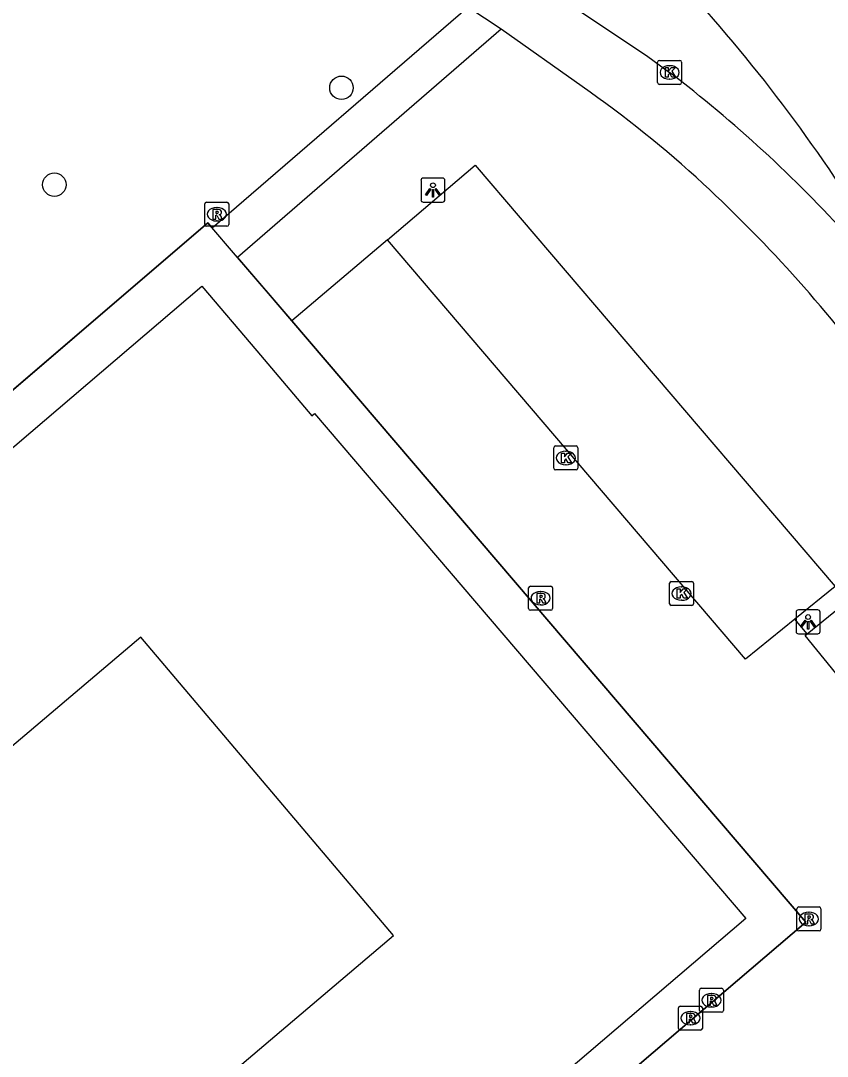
# Model space of a CAD drawing. Extents: x 159053 to 160041, y 380450 to 381422.
# Drawn here: x 159201.44 to 159235.06, y 381185.79 to 381228.97 of the extents above; entities that cross this region are included whole.
import ezdxf

# ---------------------------------------------------------------- set-up
doc = ezdxf.new("R2010")
doc.units = 0
for name, color, linetype in [('IMGEO_Boom', 7, 'Continuous'), ('IMGEO_Fietspad_gesloten', 7, 'Continuous'), ('IMGEO_Kolk', 7, 'Continuous'), ('IMGEO_Lage_trafo', 7, 'Continuous'), ('IMGEO_Lichtpunt', 7, 'Continuous'), ('IMGEO_Pand', 7, 'Continuous'), ('IMGEO_Pand_overbouw', 7, 'Continuous'), ('IMGEO_Parkeervlak_open', 7, 'Continuous'), ('IMGEO_Rijbaan_lokaal_gesloten', 7, 'Continuous'), ('IMGEO_Rijbaan_lokaal_open', 7, 'Continuous'), ('IMGEO_Rioolput', 7, 'Continuous'), ('IMGEO_Voetpad_open', 7, 'Continuous')]:
    doc.layers.add(name, color=color, linetype=linetype)

msp = doc.modelspace()

# ---------------------------------------------------------------- linework, layer by layer
at = {"layer": 'IMGEO_Boom'}
for centre in [(159214.808, 381226.172), (159202.842, 381222.133)]:
    msp.add_circle(centre, 0.489, dxfattribs=at)
at = {"layer": 'IMGEO_Fietspad_gesloten'}
msp.add_lwpolyline([(159211.127, 381238.462), (159227.522, 381227.526), (159228.488, 381226.814)], dxfattribs=at)
msp.add_arc((159194.705, 381182.561), 55.674, 42.1662, 52.6419, dxfattribs=at)
at = {"layer": 'IMGEO_Kolk'}
for p, q in [((159228.062, 381227.314), (159228.914, 381227.314)), ((159227.987, 381226.388), (159227.987, 381227.24)), ((159228.475, 381227.094), (159228.5, 381227.094)), ((159228.988, 381227.24), (159228.988, 381226.388)), ((159228.498, 381226.534), (159228.473, 381226.534)), ((159228.914, 381226.314), (159228.062, 381226.314)), ((159223.658, 381210.313), (159223.658, 381211.165)), ((159223.733, 381211.239), (159224.585, 381211.239)), ((159224.146, 381211.019), (159224.171, 381211.019)), ((159224.659, 381211.165), (159224.659, 381210.313)), ((159224.585, 381210.239), (159223.733, 381210.239)), ((159224.169, 381210.459), (159224.144, 381210.459)), ((159228.482, 381204.662), (159228.482, 381205.514)), ((159228.557, 381205.588), (159229.409, 381205.588)), ((159228.97, 381205.368), (159228.995, 381205.368)), ((159229.483, 381205.514), (159229.483, 381204.662)), ((159229.409, 381204.588), (159228.557, 381204.588)), ((159228.993, 381204.808), (159228.968, 381204.808))]:
    msp.add_line(p, q, dxfattribs=at)
for points in [[(159228.062, 381227.314), (159228.914, 381227.314)], [(159227.987, 381226.388), (159227.987, 381227.24)], [(159228.308, 381227.014), (159228.431, 381227.014), (159228.431, 381226.863), (159228.561, 381227.014), (159228.725, 381227.014), (159228.579, 381226.863), (159228.732, 381226.614), (159228.58, 381226.614), (159228.495, 381226.778), (159228.431, 381226.711), (159228.431, 381226.614), (159228.308, 381226.614), (159228.308, 381227.014)], [(159228.988, 381227.24), (159228.988, 381226.388)], [(159228.914, 381226.314), (159228.062, 381226.314)], [(159223.658, 381210.313), (159223.658, 381211.165)], [(159223.733, 381211.239), (159224.585, 381211.239)], [(159223.979, 381210.939), (159224.102, 381210.939), (159224.102, 381210.788), (159224.232, 381210.939), (159224.396, 381210.939), (159224.25, 381210.788), (159224.403, 381210.539), (159224.251, 381210.539), (159224.166, 381210.703), (159224.102, 381210.636), (159224.102, 381210.539), (159223.979, 381210.539), (159223.979, 381210.939)], [(159224.659, 381211.165), (159224.659, 381210.313)], [(159224.585, 381210.239), (159223.733, 381210.239)], [(159228.482, 381204.662), (159228.482, 381205.514)], [(159228.557, 381205.588), (159229.409, 381205.588)], [(159228.803, 381205.288), (159228.926, 381205.288), (159228.926, 381205.137), (159229.056, 381205.288), (159229.22, 381205.288), (159229.074, 381205.137), (159229.227, 381204.888), (159229.075, 381204.888), (159228.99, 381205.052), (159228.926, 381204.985), (159228.926, 381204.888), (159228.803, 381204.888), (159228.803, 381205.288)], [(159229.483, 381205.514), (159229.483, 381204.662)], [(159229.409, 381204.588), (159228.557, 381204.588)]]:
    msp.add_lwpolyline(points, dxfattribs=at)
for centre, start, end in [((159228.064, 381227.238), 91.552, 178.448), ((159228.064, 381227.238), 91.552, 178.448), ((159228.912, 381227.238), 1.552, 88.448), ((159228.912, 381227.238), 1.552, 88.448), ((159228.064, 381226.39), 181.552, 268.448), ((159228.064, 381226.39), 181.552, 268.448), ((159228.912, 381226.39), 271.552, 358.448), ((159228.912, 381226.39), 271.552, 358.448), ((159223.735, 381211.163), 91.552, 178.448), ((159223.735, 381211.163), 91.552, 178.448), ((159224.583, 381211.163), 1.552, 88.448), ((159224.583, 381211.163), 1.552, 88.448), ((159223.735, 381210.315), 181.552, 268.448), ((159223.735, 381210.315), 181.552, 268.448), ((159224.583, 381210.315), 271.552, 358.448), ((159224.583, 381210.315), 271.552, 358.448), ((159228.559, 381205.512), 91.552, 178.448), ((159228.559, 381205.512), 91.552, 178.448), ((159229.407, 381205.512), 1.552, 88.448), ((159229.407, 381205.512), 1.552, 88.448), ((159228.559, 381204.664), 181.552, 268.448), ((159228.559, 381204.664), 181.552, 268.448), ((159229.407, 381204.664), 271.552, 358.448), ((159229.407, 381204.664), 271.552, 358.448)]:
    msp.add_arc(centre, 0.0765, start, end, dxfattribs=at)
for centre, major_axis, ratio, start_param, end_param in [((159228.474, 381226.814), (-0.387, 0.002), 0.722429, 4.712389, 7.853982), ((159228.499, 381226.814), (-0.39, 0.002), 0.717154, 1.570796, 4.712389), ((159224.145, 381210.739), (-0.387, 0.002), 0.722429, 4.712389, 7.853982), ((159224.17, 381210.739), (-0.39, 0.002), 0.717154, 1.570796, 4.712389), ((159228.969, 381205.088), (-0.387, 0.002), 0.722429, 4.712389, 7.853982), ((159228.994, 381205.088), (-0.39, 0.002), 0.717154, 1.570796, 4.712389)]:
    msp.add_ellipse(centre, major_axis=major_axis, ratio=ratio, start_param=start_param, end_param=end_param, dxfattribs=at)
at = {"layer": 'IMGEO_Lage_trafo'}
for points in [[(159234.224, 381203.411), (159235.554, 381204.496), (159236.832, 381202.93), (159235.531, 381201.869)], [(159235.531, 381201.869), (159235.411, 381201.77), (159234.133, 381203.336), (159234.224, 381203.411)]]:
    msp.add_lwpolyline(points, dxfattribs=at)
at = {"layer": 'IMGEO_Lichtpunt'}
for p, q in [((159218.124, 381222.312), (159218.124, 381221.505)), ((159218.124, 381222.312), (159218.124, 381221.505)), ((159219.026, 381222.407), (159218.218, 381222.407)), ((159219.026, 381222.407), (159218.218, 381222.407)), ((159219.12, 381221.505), (159219.12, 381222.312)), ((159219.12, 381221.505), (159219.12, 381222.312)), ((159218.218, 381221.411), (159219.026, 381221.411)), ((159218.218, 381221.411), (159219.026, 381221.411)), ((159233.76, 381204.31), (159233.76, 381203.503)), ((159233.76, 381204.31), (159233.76, 381203.503)), ((159234.662, 381204.405), (159233.854, 381204.405)), ((159234.662, 381204.405), (159233.854, 381204.405)), ((159234.756, 381203.503), (159234.756, 381204.31)), ((159234.756, 381203.503), (159234.756, 381204.31)), ((159233.854, 381203.409), (159234.662, 381203.409)), ((159233.854, 381203.409), (159234.662, 381203.409))]:
    msp.add_line(p, q, dxfattribs=at)
for points in [[(159218.498, 381221.976), (159218.537, 381221.948), (159218.349, 381221.686), (159218.311, 381221.713), (159218.498, 381221.976)], [(159218.6, 381221.928), (159218.647, 381221.928), (159218.647, 381221.606), (159218.6, 381221.606), (159218.6, 381221.928)], [(159218.71, 381221.948), (159218.748, 381221.975), (159218.935, 381221.713), (159218.896, 381221.685), (159218.71, 381221.948)], [(159234.134, 381203.974), (159234.173, 381203.946), (159233.985, 381203.684), (159233.947, 381203.711), (159234.134, 381203.974)], [(159234.236, 381203.926), (159234.283, 381203.926), (159234.283, 381203.604), (159234.236, 381203.604), (159234.236, 381203.926)], [(159234.346, 381203.946), (159234.384, 381203.973), (159234.571, 381203.711), (159234.532, 381203.683), (159234.346, 381203.946)]]:
    msp.add_lwpolyline(points, dxfattribs=at)
for centre in [(159218.623, 381222.11), (159234.259, 381204.108)]:
    msp.add_circle(centre, 0.0994, dxfattribs=at)
for centre, start, end in [((159218.218, 381222.312), 90, 180), ((159218.218, 381222.312), 90, 180), ((159219.026, 381222.312), 0, 90), ((159219.026, 381222.312), 0, 90), ((159218.218, 381221.505), 180, 270), ((159218.218, 381221.505), 180, 270), ((159219.026, 381221.505), 270, 0), ((159219.026, 381221.505), 270, 360), ((159233.854, 381204.31), 90, 180), ((159233.854, 381204.31), 90, 180), ((159234.662, 381204.31), 0, 90), ((159234.662, 381204.31), 0, 90), ((159233.854, 381203.503), 180, 270), ((159233.854, 381203.503), 180, 270), ((159234.662, 381203.503), 270, 0), ((159234.662, 381203.503), 270, 360)]:
    msp.add_arc(centre, 0.0946, start, end, dxfattribs=at)
at = {"layer": 'IMGEO_Pand'}
for points in [[(159204.697, 381166.217), (159203.481, 381167.645), (159193.829, 381159.398), (159185.489, 381169.145), (159184.952, 381168.684), (159183.585, 381170.288), (159183.438, 381170.172), (159181.985, 381171.85), (159182.128, 381171.975), (159179.119, 381175.513), (159179.666, 381175.981), (159173.652, 381183.04), (159171.34, 381185.754), (159208.994, 381217.897), (159211.279, 381215.206), (159213.579, 381212.498), (159213.685, 381212.589), (159231.66, 381191.536), (159210.522, 381173.486), (159211.653, 381172.164)], [(159216.984, 381190.828), (159206.446, 381203.264), (159187.373, 381187.101), (159197.911, 381174.666), (159216.984, 381190.828)]]:
    msp.add_lwpolyline(points, dxfattribs=at)
at = {"layer": 'IMGEO_Pand_overbouw'}
for points in [[(159211.653, 381172.164), (159234.166, 381191.389), (159212.743, 381216.45), (159211.769, 381217.59), (159210.482, 381219.096), (159209.242, 381220.546), (159168.702, 381185.792)], [(159171.34, 381185.754), (159208.994, 381217.897), (159211.279, 381215.206), (159213.579, 381212.498), (159213.685, 381212.589), (159231.66, 381191.536), (159210.522, 381173.486)]]:
    msp.add_lwpolyline(points, dxfattribs=at)
msp.add_lwpolyline([(159216.984, 381190.828), (159206.446, 381203.264), (159187.373, 381187.101), (159197.911, 381174.666)], close=True, dxfattribs=at)
at = {"layer": 'IMGEO_Parkeervlak_open'}
msp.add_lwpolyline([(159216.723, 381219.836), (159220.387, 381222.952), (159235.387, 381205.379), (159233.711, 381204.017)], dxfattribs=at)
at = {"layer": 'IMGEO_Rijbaan_lokaal_gesloten'}
msp.add_arc((159178.831, 381184.36), 68.166, 31.87413, 43.03593, dxfattribs=at)
at = {"layer": 'IMGEO_Rijbaan_lokaal_open'}
for points in [[(159216.723, 381219.836), (159212.743, 381216.45)], [(159233.711, 381204.017), (159231.653, 381202.345), (159216.723, 381219.836)], [(159212.743, 381216.45), (159234.166, 381191.389), (159211.653, 381172.164)], [(159234.224, 381203.411), (159233.711, 381204.017)]]:
    msp.add_lwpolyline(points, dxfattribs=at)
at = {"layer": 'IMGEO_Rioolput'}
for p, q in [((159209.11, 381220.476), (159209.11, 381221.328)), ((159209.185, 381221.402), (159210.037, 381221.402)), ((159210.111, 381221.328), (159210.111, 381220.476)), ((159209.598, 381221.182), (159209.623, 381221.182)), ((159210.037, 381220.402), (159209.185, 381220.402)), ((159209.621, 381220.622), (159209.596, 381220.622)), ((159222.609, 381204.467), (159222.609, 381205.319)), ((159222.684, 381205.393), (159223.536, 381205.393)), ((159223.61, 381205.319), (159223.61, 381204.467)), ((159223.097, 381205.173), (159223.122, 381205.173)), ((159223.12, 381204.613), (159223.095, 381204.613)), ((159223.536, 381204.393), (159222.684, 381204.393)), ((159233.791, 381191.094), (159233.791, 381191.946)), ((159233.866, 381192.02), (159234.718, 381192.02)), ((159234.792, 381191.946), (159234.792, 381191.094)), ((159234.279, 381191.8), (159234.304, 381191.8)), ((159234.302, 381191.24), (159234.277, 381191.24)), ((159234.718, 381191.02), (159233.866, 381191.02)), ((159229.728, 381187.705), (159229.728, 381188.557)), ((159229.803, 381188.631), (159230.655, 381188.631)), ((159230.729, 381188.557), (159230.729, 381187.705)), ((159230.216, 381188.411), (159230.241, 381188.411)), ((159228.853, 381186.958), (159228.853, 381187.81)), ((159228.928, 381187.884), (159229.78, 381187.884)), ((159229.341, 381187.664), (159229.366, 381187.664)), ((159230.655, 381187.631), (159229.803, 381187.631)), ((159229.854, 381187.81), (159229.854, 381186.958)), ((159230.239, 381187.851), (159230.214, 381187.851)), ((159229.78, 381186.884), (159228.928, 381186.884)), ((159229.364, 381187.104), (159229.339, 381187.104))]:
    msp.add_line(p, q, dxfattribs=at)
for points in [[(159209.11, 381220.476), (159209.11, 381221.328)], [(159209.185, 381221.402), (159210.037, 381221.402)], [(159210.111, 381221.328), (159210.111, 381220.476)], [(159209.699, 381221.1), (159209.447, 381221.102), (159209.447, 381220.702)], [(159209.447, 381220.702), (159209.571, 381220.702), (159209.571, 381220.864), (159209.582, 381220.864)], [(159209.625, 381221.021), (159209.571, 381221.021), (159209.571, 381220.94)], [(159209.571, 381220.94), (159209.623, 381220.94)], [(159209.629, 381220.835), (159209.7, 381220.702), (159209.84, 381220.702), (159209.775, 381220.828)], [(159210.037, 381220.402), (159209.185, 381220.402)], [(159222.609, 381204.467), (159222.609, 381205.319)], [(159222.684, 381205.393), (159223.536, 381205.393)], [(159223.61, 381205.319), (159223.61, 381204.467)], [(159223.198, 381205.091), (159222.946, 381205.093), (159222.946, 381204.693)], [(159222.946, 381204.693), (159223.07, 381204.693), (159223.07, 381204.855), (159223.081, 381204.855)], [(159223.124, 381205.012), (159223.07, 381205.012), (159223.07, 381204.931)], [(159223.07, 381204.931), (159223.122, 381204.931)], [(159223.128, 381204.826), (159223.199, 381204.693), (159223.339, 381204.693), (159223.274, 381204.819)], [(159223.536, 381204.393), (159222.684, 381204.393)], [(159233.791, 381191.094), (159233.791, 381191.946)], [(159233.866, 381192.02), (159234.718, 381192.02)], [(159234.792, 381191.946), (159234.792, 381191.094)], [(159234.38, 381191.718), (159234.128, 381191.72), (159234.128, 381191.32)], [(159234.128, 381191.32), (159234.252, 381191.32), (159234.252, 381191.482), (159234.263, 381191.482)], [(159234.306, 381191.639), (159234.252, 381191.639), (159234.252, 381191.558)], [(159234.252, 381191.558), (159234.304, 381191.558)], [(159234.31, 381191.453), (159234.381, 381191.32), (159234.521, 381191.32), (159234.456, 381191.446)], [(159234.718, 381191.02), (159233.866, 381191.02)], [(159229.728, 381187.705), (159229.728, 381188.557)], [(159229.803, 381188.631), (159230.655, 381188.631)], [(159230.729, 381188.557), (159230.729, 381187.705)], [(159230.317, 381188.329), (159230.065, 381188.331), (159230.065, 381187.931)], [(159230.065, 381187.931), (159230.189, 381187.931), (159230.189, 381188.093), (159230.2, 381188.093)], [(159230.243, 381188.25), (159230.189, 381188.25), (159230.189, 381188.169)], [(159230.189, 381188.169), (159230.241, 381188.169)], [(159230.247, 381188.064), (159230.318, 381187.931), (159230.458, 381187.931), (159230.393, 381188.057)], [(159228.853, 381186.958), (159228.853, 381187.81)], [(159228.928, 381187.884), (159229.78, 381187.884)], [(159229.442, 381187.582), (159229.19, 381187.584), (159229.19, 381187.184)], [(159230.655, 381187.631), (159229.803, 381187.631)], [(159229.854, 381187.81), (159229.854, 381186.958)], [(159229.19, 381187.184), (159229.314, 381187.184), (159229.314, 381187.346), (159229.325, 381187.346)], [(159229.368, 381187.503), (159229.314, 381187.503), (159229.314, 381187.422)], [(159229.314, 381187.422), (159229.366, 381187.422)], [(159229.372, 381187.317), (159229.443, 381187.184), (159229.583, 381187.184), (159229.518, 381187.31)], [(159229.78, 381186.884), (159228.928, 381186.884)]]:
    msp.add_lwpolyline(points, dxfattribs=at)
for centre, radius, start, end in [((159209.187, 381221.326), 0.0765, 91.552, 178.448), ((159209.187, 381221.326), 0.0765, 91.552, 178.448), ((159210.035, 381221.326), 0.0765, 1.552, 88.448), ((159210.035, 381221.326), 0.0765, 1.552, 88.448), ((159209.581, 381220.811), 0.0533, 26.0293, 88.6989), ((159209.607, 381221.129), 0.19, 274.7715, 282.9687), ((159209.631, 381220.925), 0.0964, 77.0061, 93.1865), ((159209.645, 381220.982), 0.0378, 276.6634, 79.6772), ((159209.698, 381220.99), 0.109, 350.3612, 89.416), ((159209.696, 381220.99), 0.112, 277.5842, 350.9817), ((159209.68, 381220.775), 0.108, 29.5134, 73.7905), ((159209.187, 381220.478), 0.0765, 181.552, 268.448), ((159209.187, 381220.478), 0.0765, 181.552, 268.448), ((159210.035, 381220.478), 0.0765, 271.552, 358.448), ((159210.035, 381220.478), 0.0765, 271.552, 358.448), ((159222.686, 381205.317), 0.0765, 91.552, 178.448), ((159222.686, 381205.317), 0.0765, 91.552, 178.448), ((159223.534, 381205.317), 0.0765, 1.552, 88.448), ((159223.534, 381205.317), 0.0765, 1.552, 88.448), ((159223.08, 381204.802), 0.0533, 26.0293, 88.6989), ((159223.106, 381205.12), 0.19, 274.7715, 282.9687), ((159223.13, 381204.916), 0.0964, 77.0061, 93.1865), ((159223.144, 381204.973), 0.0378, 276.6634, 79.6772), ((159223.197, 381204.981), 0.109, 350.3612, 89.416), ((159223.195, 381204.981), 0.112, 277.5842, 350.9817), ((159223.179, 381204.766), 0.108, 29.5134, 73.7905), ((159222.686, 381204.469), 0.0765, 181.552, 268.448), ((159222.686, 381204.469), 0.0765, 181.552, 268.448), ((159223.534, 381204.469), 0.0765, 271.552, 358.448), ((159223.534, 381204.469), 0.0765, 271.552, 358.448), ((159233.868, 381191.944), 0.0765, 91.552, 178.448), ((159233.868, 381191.944), 0.0765, 91.552, 178.448), ((159234.716, 381191.944), 0.0765, 1.552, 88.448), ((159234.716, 381191.944), 0.0765, 1.552, 88.448), ((159234.262, 381191.429), 0.0533, 26.0293, 88.6989), ((159234.288, 381191.747), 0.19, 274.7715, 282.9687), ((159234.312, 381191.543), 0.0964, 77.0061, 93.1865), ((159234.326, 381191.6), 0.0378, 276.6634, 79.6772), ((159234.379, 381191.608), 0.109, 350.3612, 89.416), ((159234.377, 381191.608), 0.112, 277.5842, 350.9817), ((159234.361, 381191.393), 0.108, 29.5134, 73.7905), ((159233.868, 381191.096), 0.0765, 181.552, 268.448), ((159233.868, 381191.096), 0.0765, 181.552, 268.448), ((159234.716, 381191.096), 0.0765, 271.552, 358.448), ((159234.716, 381191.096), 0.0765, 271.552, 358.448), ((159229.805, 381188.555), 0.0765, 91.552, 178.448), ((159229.805, 381188.555), 0.0765, 91.552, 178.448), ((159230.653, 381188.555), 0.0765, 1.552, 88.448), ((159230.653, 381188.555), 0.0765, 1.552, 88.448), ((159230.199, 381188.04), 0.0533, 26.0293, 88.6989), ((159230.225, 381188.358), 0.19, 274.7715, 282.9687), ((159230.249, 381188.154), 0.0964, 77.0061, 93.1865), ((159230.263, 381188.211), 0.0378, 276.6634, 79.6772), ((159230.316, 381188.219), 0.109, 350.3612, 89.416), ((159230.314, 381188.219), 0.112, 277.5842, 350.9817), ((159230.298, 381188.004), 0.108, 29.5134, 73.7905), ((159228.93, 381187.808), 0.0765, 91.552, 178.448), ((159228.93, 381187.808), 0.0765, 91.552, 178.448), ((159229.441, 381187.472), 0.109, 350.3612, 89.416), ((159229.805, 381187.707), 0.0765, 181.552, 268.448), ((159229.805, 381187.707), 0.0765, 181.552, 268.448), ((159229.778, 381187.808), 0.0765, 1.552, 88.448), ((159229.778, 381187.808), 0.0765, 1.552, 88.448), ((159230.653, 381187.707), 0.0765, 271.552, 358.448), ((159230.653, 381187.707), 0.0765, 271.552, 358.448), ((159229.324, 381187.293), 0.0533, 26.0293, 88.6989), ((159229.35, 381187.611), 0.19, 274.7715, 282.9687), ((159229.374, 381187.407), 0.0964, 77.0061, 93.1865), ((159229.388, 381187.464), 0.0378, 276.6634, 79.6772), ((159229.439, 381187.472), 0.112, 277.5842, 350.9817), ((159229.423, 381187.257), 0.108, 29.5134, 73.7905), ((159228.93, 381186.96), 0.0765, 181.552, 268.448), ((159228.93, 381186.96), 0.0765, 181.552, 268.448), ((159229.778, 381186.96), 0.0765, 271.552, 358.448), ((159229.778, 381186.96), 0.0765, 271.552, 358.448)]:
    msp.add_arc(centre, radius, start, end, dxfattribs=at)
for centre, major_axis, ratio, start_param, end_param in [((159209.597, 381220.902), (-0.387, 0.002), 0.722429, 4.712389, 7.853982), ((159209.622, 381220.902), (-0.39, 0.002), 0.717154, 1.570796, 4.712389), ((159223.096, 381204.893), (-0.387, 0.002), 0.722429, 4.712389, 7.853982), ((159223.121, 381204.893), (-0.39, 0.002), 0.717154, 1.570796, 4.712389), ((159234.278, 381191.52), (-0.387, 0.002), 0.722429, 4.712389, 7.853982), ((159234.303, 381191.52), (-0.39, 0.002), 0.717154, 1.570796, 4.712389), ((159230.215, 381188.131), (-0.387, 0.002), 0.722429, 4.712389, 7.853982), ((159230.24, 381188.131), (-0.39, 0.002), 0.717154, 1.570796, 4.712389), ((159229.34, 381187.384), (-0.387, 0.002), 0.722429, 4.712389, 7.853982), ((159229.365, 381187.384), (-0.39, 0.002), 0.717154, 1.570796, 4.712389)]:
    msp.add_ellipse(centre, major_axis=major_axis, ratio=ratio, start_param=start_param, end_param=end_param, dxfattribs=at)
at = {"layer": 'IMGEO_Voetpad_open'}
for points in [[(159159.622, 381199.152), (159170.031, 381186.931), (159209.242, 381220.546), (159209.424, 381220.333), (159220.079, 381229.536)], [(159221.471, 381228.616), (159220.079, 381229.536)], [(159221.471, 381228.616), (159210.482, 381219.096), (159212.743, 381216.45)], [(159224.839, 381226.226), (159221.471, 381228.616)]]:
    msp.add_lwpolyline(points, dxfattribs=at)
for centre, radius, start, end in [((159197.257, 381186.711), 48.19, 47.3806, 55.0842), ((159189.448, 381178.555), 59.479, 36.26753, 47.1655)]:
    msp.add_arc(centre, radius, start, end, dxfattribs=at)

doc.saveas('drawing.dxf')
